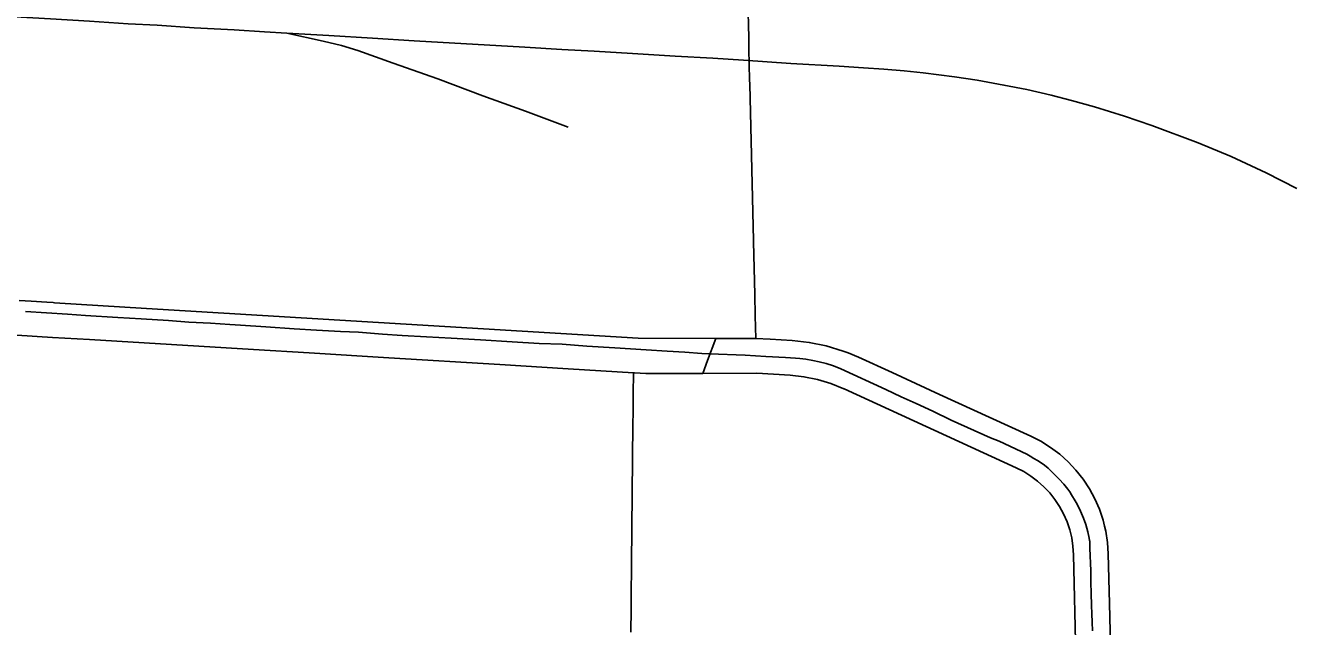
# Model space of a CAD drawing. Extents: x -2233 to 187241, y 4582 to 150524.
# Drawn here: x 96173 to 98369, y 59064 to 60103 of the extents above; entities that cross this region are included whole.
import ezdxf

# ---------------------------------------------------------------- set-up
doc = ezdxf.new("R2010")
doc.units = 0
for name, color, linetype in [('DV_X_Corp_Line', 7, 'Continuous'), ('GE_X_CL_2000', 7, 'Continuous'), ('RD_X_RR_1', 7, 'Continuous'), ('RW_X_Fee_RW', 7, 'Continuous')]:
    doc.layers.add(name, color=color, linetype=linetype)

msp = doc.modelspace()

# ---------------------------------------------------------------- linework, layer by layer
at = {"layer": 'DV_X_Corp_Line'}
for p, q in [((97421.7, 60146.6), (97423.3, 60082)), ((97421.7, 60146.6), (97423.3, 60082)), ((97423.3, 60082), (97421.7, 60146.6)), ((97423.3, 60082), (97421.7, 60146.6)), ((97423.3, 60082), (97423.4, 60075.7)), ((97423.3, 60082), (97423.4, 60075.7)), ((97423.4, 60075.7), (97423.3, 60082)), ((97423.4, 60075.7), (97423.3, 60082)), ((97423.4, 60075.7), (97423.7, 60061.7)), ((97423.4, 60075.7), (97423.7, 60061.7)), ((97423.7, 60061.7), (97423.4, 60075.7)), ((97423.7, 60061.7), (97423.4, 60075.7)), ((97423.7, 60061.7), (97425, 60009)), ((97423.7, 60061.7), (97425, 60009)), ((97425, 60009), (97423.7, 60061.7)), ((97425, 60009), (97423.7, 60061.7)), ((97425, 60009), (97425.2, 60001.5)), ((97425, 60009), (97425.2, 60001.5)), ((97425.2, 60001.5), (97425, 60009)), ((97425.2, 60001.5), (97425, 60009)), ((97425.2, 60001.5), (97431.7, 59731)), ((97425.2, 60001.5), (97431.7, 59731)), ((97431.7, 59731), (97425.2, 60001.5)), ((97431.7, 59731), (97425.2, 60001.5)), ((97431.7, 59731), (97431.7, 59729.1)), ((97431.7, 59731), (97431.7, 59729.1)), ((97431.7, 59729.1), (97431.7, 59731)), ((97431.7, 59729.1), (97431.7, 59731)), ((97431.7, 59729.1), (97433.9, 59637.9)), ((97431.7, 59729.1), (97433.9, 59637.9)), ((97433.9, 59637.9), (97431.7, 59729.1)), ((97433.9, 59637.9), (97431.7, 59729.1)), ((97433.9, 59637.9), (97434.8, 59600.8)), ((97433.9, 59637.9), (97434.8, 59600.8)), ((97434.8, 59600.8), (97433.9, 59637.9)), ((97434.8, 59600.8), (97433.9, 59637.9)), ((97434.8, 59600.8), (97435.8, 59562)), ((97434.8, 59600.8), (97435.8, 59562)), ((97435.8, 59562), (97434.8, 59600.8)), ((97435.8, 59562), (97434.8, 59600.8)), ((97366.7, 59562), (97352.2, 59524)), ((97366.7, 59562), (97352.2, 59524)), ((97352.2, 59524), (97366.7, 59562)), ((97352.2, 59524), (97366.7, 59562)), ((97435.8, 59562), (97366.7, 59562)), ((97435.8, 59562), (97366.7, 59562)), ((97366.7, 59562), (97435.8, 59562)), ((97366.7, 59562), (97435.8, 59562)), ((97352.2, 59524), (97343.8, 59501.5)), ((97352.2, 59524), (97343.8, 59501.5)), ((97343.8, 59501.5), (97352.2, 59524)), ((97343.8, 59501.5), (97352.2, 59524)), ((97224.2, 59502.5), (97224.1, 59494)), ((97224.2, 59502.5), (97224.1, 59494)), ((97224.1, 59494), (97224.2, 59502.5)), ((97224.1, 59494), (97224.2, 59502.5)), ((97225.7, 59502.5), (97224.2, 59502.5)), ((97225.7, 59502.5), (97224.2, 59502.5)), ((97224.2, 59502.5), (97225.7, 59502.5)), ((97224.2, 59502.5), (97225.7, 59502.5)), ((97245.6, 59501.2), (97225.7, 59502.5)), ((97245.6, 59501.2), (97225.7, 59502.5)), ((97225.7, 59502.5), (97245.6, 59501.2)), ((97225.7, 59502.5), (97245.6, 59501.2)), ((97224.1, 59494), (97223.9, 59474)), ((97224.1, 59494), (97223.9, 59474)), ((97223.9, 59474), (97224.1, 59494)), ((97223.9, 59474), (97224.1, 59494)), ((97343.8, 59501.5), (97245.6, 59501.2)), ((97343.8, 59501.5), (97245.6, 59501.2)), ((97245.6, 59501.2), (97343.8, 59501.5)), ((97245.6, 59501.2), (97343.8, 59501.5)), ((97223.8, 59462.5), (97223.6, 59444)), ((97223.8, 59462.5), (97223.6, 59444)), ((97223.6, 59444), (97223.8, 59462.5)), ((97223.6, 59444), (97223.8, 59462.5)), ((97223.9, 59474), (97223.8, 59464)), ((97223.9, 59474), (97223.8, 59464)), ((97223.8, 59464), (97223.9, 59474)), ((97223.8, 59464), (97223.9, 59474)), ((97223.8, 59464), (97223.8, 59462.5)), ((97223.8, 59464), (97223.8, 59462.5)), ((97223.8, 59462.5), (97223.8, 59464)), ((97223.8, 59462.5), (97223.8, 59464)), ((97223.6, 59444), (97223.5, 59434)), ((97223.6, 59444), (97223.5, 59434)), ((97223.5, 59434), (97223.6, 59444)), ((97223.5, 59434), (97223.6, 59444)), ((97223.3, 59414), (97220.8, 59172.6)), ((97223.3, 59414), (97220.8, 59172.6)), ((97220.8, 59172.6), (97223.3, 59414)), ((97220.8, 59172.6), (97223.3, 59414)), ((97223.5, 59434), (97223.3, 59414)), ((97223.5, 59434), (97223.3, 59414)), ((97223.3, 59414), (97223.5, 59434)), ((97223.3, 59414), (97223.5, 59434)), ((97220.8, 59172.6), (97220.2, 59114)), ((97220.8, 59172.6), (97220.2, 59114)), ((97220.2, 59114), (97220.8, 59172.6)), ((97220.2, 59114), (97220.8, 59172.6)), ((97220.2, 59107.4), (97220, 59094.1)), ((97220.2, 59107.4), (97220, 59094.1)), ((97220, 59094.1), (97220.2, 59107.4)), ((97220, 59094.1), (97220.2, 59107.4)), ((97220.2, 59114), (97220.2, 59111.5)), ((97220.2, 59114), (97220.2, 59111.5)), ((97220.2, 59111.5), (97220.2, 59114)), ((97220.2, 59111.5), (97220.2, 59114)), ((97220.2, 59111.5), (97220.2, 59107.4)), ((97220.2, 59111.5), (97220.2, 59107.4)), ((97220.2, 59107.4), (97220.2, 59111.5)), ((97220.2, 59107.4), (97220.2, 59111.5)), ((97220, 59094.1), (97219.9, 59084.1)), ((97220, 59094.1), (97219.9, 59084.1)), ((97219.9, 59084.1), (97220, 59094.1)), ((97219.9, 59084.1), (97220, 59094.1)), ((97219.7, 59064.1), (97219.6, 59054.1)), ((97219.7, 59064.1), (97219.6, 59054.1)), ((97219.6, 59054.1), (97219.7, 59064.1)), ((97219.6, 59054.1), (97219.7, 59064.1)), ((97219.9, 59084.1), (97219.7, 59064.1)), ((97219.9, 59084.1), (97219.7, 59064.1)), ((97219.7, 59064.1), (97219.9, 59084.1)), ((97219.7, 59064.1), (97219.9, 59084.1))]:
    msp.add_line(p, q, dxfattribs=at)
at = {"layer": 'GE_X_CL_2000'}
for points in [[(96173, 59608.4), (96246.1, 59603.6), (96277.2, 59601.8), (96332.7, 59597.8), (96373.4, 59595.6), (96420.7, 59592.7), (96455.3, 59590.2), (96493.1, 59588.1), (96526.6, 59585.9), (96544.7, 59584.6), (96588.8, 59582), (96637.7, 59578.5), (96676.1, 59576), (96717.5, 59574.1), (96748.6, 59572.5), (96790.6, 59569), (96824.5, 59566.9), (96866.2, 59564.8), (96909.3, 59562.4), (96959.7, 59559.3), (97014.3, 59556.2), (97060.9, 59553.3), (97100.7, 59551.8), (97143.8, 59548.5), (97191.8, 59545.7), (97246.1, 59541.9), (97282.3, 59540.1), (97313.1, 59538.2), (97342.3, 59536.1), (97355.3, 59535.5)], [(97355.3, 59535.5), (97417, 59532.7), (97452.7, 59530.6), (97487.2, 59528.8), (97504.3, 59527.5), (97511.9, 59527.1), (97522, 59526), (97534.1, 59523.9), (97544.9, 59521.7), (97557.3, 59518.5), (97569.9, 59514.4), (97582.6, 59509.1), (97660.5, 59473.6), (97686.9, 59460.9), (97712.8, 59449.5), (97741.6, 59436), (97773.4, 59420.8), (97841.6, 59390.2), (97856.3, 59384.1), (97903.9, 59361.7), (97910.1, 59358.3), (97916.4, 59354.5), (97922.7, 59350.6), (97929, 59346.6), (97934.5, 59342.7), (97940.9, 59337.3), (97947.5, 59331.2), (97953.9, 59325), (97960.2, 59318.6), (97967.9, 59310.1), (97975, 59301), (97978.3, 59296.4), (97981.5, 59291.6), (97987.9, 59280.9), (97991.1, 59275.2), (97996.9, 59263.4), (98002.1, 59251.1), (98006.2, 59240.4), (98009.8, 59227.4), (98011.9, 59216.5), (98012.3, 59212.4), (98012.8, 59211.9), (98013.1, 59199.4), (98013.5, 59186.2), (98014, 59173.1), (98014.5, 59160.2), (98014.8, 59140.6), (98015.3, 59120.7), (98015.9, 59100.7), (98016.7, 59085.9), (98017.3, 59071.2), (98017.6, 59056.6)]]:
    msp.add_lwpolyline(points, dxfattribs=at)
at = {"layer": 'RD_X_RR_1'}
for points in [[(95511.8, 60214.7), (95544, 60205), (95580, 60194.6), (95618.6, 60184), (95659.4, 60173.7), (95705.1, 60164.4), (95747.6, 60156.5), (95799.1, 60148.3), (95844, 60142.1), (95889, 60136.7), (95928.3, 60132.8), (95977.8, 60128.6), (96043.5, 60124.8), (96088.9, 60122), (96155.2, 60118.1), (96216.7, 60114.2), (96284, 60110.2), (96350.5, 60106), (96400.8, 60103.3), (96464.9, 60099), (96533.9, 60095.3), (96586.2, 60092), (96625, 60089.6)], [(96625, 60089.6), (96687.6, 60075.9), (96719.2, 60068.2), (96747.5, 60059.7), (96808.7, 60037.7), (96885.7, 60010.4), (96964, 59981.4), (97037.4, 59954.6), (97111.3, 59927.4)], [(96625, 60089.6), (96697.3, 60085.8), (96772.9, 60080.8), (96845.2, 60076.5), (97036.1, 60065.4), (97100.1, 60061.6), (97156.1, 60058.3), (97222.7, 60054.2), (97296.4, 60049.8), (97361.6, 60046.5), (97414.5, 60043.1), (97496.2, 60037.4), (97580, 60032.5), (97621.9, 60029.7), (97656.8, 60027.2), (97691.9, 60024.3), (97725.1, 60021), (97778.9, 60014.3), (97818.1, 60008.5), (97864.4, 60000), (97904.4, 59992.2), (97946.3, 59982.2), (97981.4, 59973.4), (98020.8, 59962.4), (98073.1, 59945.9), (98120.4, 59930.2), (98200.2, 59900.3), (98257.5, 59876.3), (98317.7, 59848.3), (98371.1, 59821.2)]]:
    msp.add_lwpolyline(points, dxfattribs=at)
at = {"layer": 'RW_X_Fee_RW'}
for p, q in [((97225.7, 59502.5), (97224.2, 59502.5)), ((97225.7, 59502.5), (97245.6, 59501.2)), ((97437.2, 59501.8), (97245.6, 59501.2)), ((97494.8, 59498.2), (97437.2, 59501.8)), ((97885.8, 59338.4), (97588.5, 59474.7)), ((97997.7, 58655.9), (97984.9, 59188))]:
    msp.add_line(p, q, dxfattribs=at)
for points in [[(97435.8, 59562), (97232.5, 59562.1), (96382.6, 59613.9), (96223.3, 59623.6), (96220.9, 59623.8), (96209.9, 59624.4), (96183, 59626.1), (96162.1, 59627.4)], [(97224.2, 59502.5), (97111.1, 59509.4), (96992.9, 59516.6), (96801, 59528.3), (96663.7, 59536.7), (96567.1, 59542.6), (96283.8, 59559.8), (96219.9, 59563.7), (96158.5, 59567.5)], [(97498.5, 59558.1), (97460.3, 59560.5), (97435.8, 59562)], [(97586.9, 59539.9), (97557, 59549.1), (97528, 59555), (97498.5, 59558.1)], [(97612.9, 59529.5), (97595, 59537.1), (97586.9, 59539.9)], [(97612.9, 59529.5), (97671.1, 59502.8), (97753.4, 59465.1), (97871.6, 59410.9), (97910.8, 59393)], [(97588.5, 59474.7), (97587.9, 59474.9), (97565.5, 59484), (97542.4, 59490.9), (97518.8, 59495.7), (97494.8, 59498.2)], [(98044.9, 59189.4), (98043.6, 59209.1), (98040.5, 59228.7), (98038.5, 59237.2), (98035.9, 59247.9), (98029.6, 59266.6), (98021.7, 59284.7), (98012.3, 59302.1), (98001.4, 59318.6), (97989.1, 59334.1), (97975.6, 59348.5), (97960.9, 59361.6), (97945.1, 59373.5), (97928.4, 59384), (97910.8, 59393)], [(97984.9, 59188), (97983.9, 59202.5), (97981.7, 59217), (97978.2, 59231.2), (97973.6, 59245), (97967.7, 59258.4), (97960.8, 59271.2), (97952.8, 59283.4), (97943.7, 59294.9), (97933.7, 59305.5), (97922.8, 59315.3), (97911.2, 59324), (97898.8, 59331.8), (97885.8, 59338.4)], [(98044.9, 59189.4), (98046.9, 59103.6), (98057.9, 58647.5)]]:
    msp.add_lwpolyline(points, dxfattribs=at)

doc.saveas('drawing.dxf')
